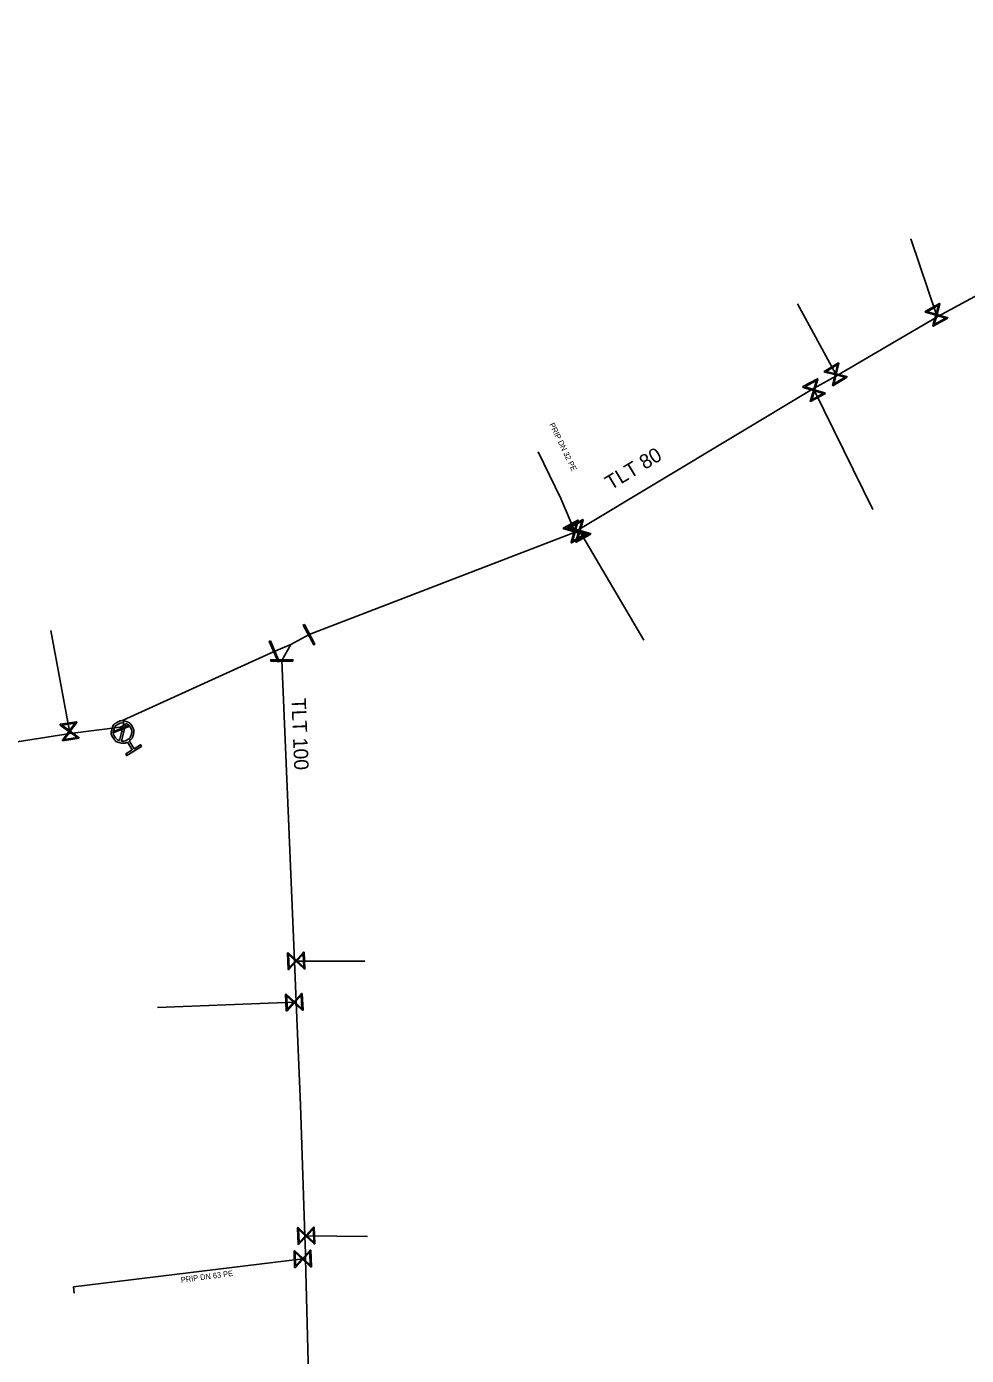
# Model space of a CAD drawing. Extents: x -643842 to -636370, y -1119190 to -1110210.
# Drawn here: x -641211 to -641126.6, y -1113819 to -1113699.6 of the extents above; entities that cross this region are included whole.
import ezdxf

# ---------------------------------------------------------------- set-up
doc = ezdxf.new("R2010")
doc.units = 0
for name, color, linetype in [('22', 7, 'Continuous'), ('Default', 7, 'Continuous'), ('Level 16', 7, 'Continuous'), ('Level 20', 7, 'Continuous'), ('Level 21', 7, 'Continuous'), ('Level 23', 7, 'Continuous'), ('Level 33', 7, 'Continuous')]:
    doc.layers.add(name, color=color, linetype=linetype)

msp = doc.modelspace()

# ---------------------------------------------------------------- linework, layer by layer
at = {"layer": 'Default'}
for points in [[(-641201.97, -1113763.89), (-641202.29, -1113764.05), (-641202.64, -1113763.96), (-641203.04, -1113763.87), (-641203.26, -1113763.51), (-641203.48, -1113763.16), (-641203.38, -1113762.76), (-641203.29, -1113762.35), (-641202.93, -1113762.14), (-641202.58, -1113761.92), (-641202.18, -1113762.02), (-641201.78, -1113762.11), (-641201.56, -1113762.46), (-641201.34, -1113762.82), (-641201.44, -1113763.22), (-641201.52, -1113763.58), (-641201.81, -1113763.79)], [(-641202.31, -1113762.18), (-641202.59, -1113762.15), (-641202.83, -1113762.3), (-641203.12, -1113762.47), (-641203.2, -1113762.8), (-641203.28, -1113763.13), (-641203.1, -1113763.42), (-641202.95, -1113763.66), (-641202.69, -1113763.76)], [(-641202.51, -1113763.8), (-641202.23, -1113763.84), (-641201.98, -1113763.68), (-641201.69, -1113763.51), (-641201.62, -1113763.18), (-641201.54, -1113762.85), (-641201.72, -1113762.56), (-641201.87, -1113762.31), (-641202.13, -1113762.22)]]:
    msp.add_open_spline(points, degree=3, dxfattribs=at)
at = {"layer": 'Level 16'}
for points in [[(-641128.27, -1113725.81), (-641129.58, -1113726.54), (-641129.61, -1113726.48), (-641129.57, -1113726.36), (-641129.34, -1113725.55), (-641130.28, -1113725.29), (-641130.31, -1113725.23), (-641129, -1113724.5), (-641128.97, -1113724.56), (-641129.23, -1113725.49), (-641128.43, -1113725.72), (-641128.3, -1113725.75), (-641128.27, -1113725.81)], [(-641130.13, -1113725.24), (-641129.32, -1113725.47), (-641129.09, -1113724.66), (-641130.13, -1113725.24)], [(-641128.45, -1113725.81), (-641129.26, -1113725.58), (-641129.49, -1113726.38), (-641128.45, -1113725.81)], [(-641137.31, -1113731.11), (-641138.59, -1113731.89), (-641138.63, -1113731.83), (-641138.59, -1113731.71), (-641138.39, -1113730.89), (-641139.34, -1113730.66), (-641139.37, -1113730.61), (-641138.09, -1113729.83), (-641138.05, -1113729.89), (-641138.29, -1113730.83), (-641137.47, -1113731.03), (-641137.34, -1113731.06), (-641137.31, -1113731.11)], [(-641139.19, -1113730.61), (-641138.37, -1113730.81), (-641138.17, -1113729.99), (-641139.19, -1113730.61)], [(-641139.26, -1113732.59), (-641140.59, -1113733.29), (-641140.62, -1113733.24), (-641140.58, -1113733.11), (-641140.33, -1113732.31), (-641141.26, -1113732.03), (-641141.29, -1113731.97), (-641139.97, -1113731.26), (-641139.94, -1113731.32), (-641140.23, -1113732.25), (-641139.42, -1113732.49), (-641139.3, -1113732.53), (-641139.26, -1113732.59)], [(-641141.12, -1113731.98), (-641140.31, -1113732.23), (-641140.07, -1113731.42), (-641141.12, -1113731.98)], [(-641137.49, -1113731.12), (-641138.31, -1113730.91), (-641138.51, -1113731.73), (-641137.49, -1113731.12)], [(-641139.45, -1113732.58), (-641140.25, -1113732.34), (-641140.49, -1113733.14), (-641139.45, -1113732.58)], [(-641160.34, -1113745.22), (-641161.66, -1113745.94), (-641161.69, -1113745.88), (-641161.65, -1113745.76), (-641161.41, -1113744.95), (-641162.35, -1113744.68), (-641162.38, -1113744.62), (-641161.06, -1113743.9), (-641161.03, -1113743.96), (-641161.31, -1113744.89), (-641160.5, -1113745.13), (-641160.37, -1113745.16), (-641160.34, -1113745.22)], [(-641162.81, -1113744.69), (-641161.5, -1113743.96), (-641161.47, -1113744.02), (-641161.51, -1113744.14), (-641161.74, -1113744.95), (-641160.8, -1113745.21), (-641160.77, -1113745.27), (-641162.08, -1113746), (-641162.11, -1113745.94), (-641161.84, -1113745.01), (-641162.65, -1113744.78), (-641162.78, -1113744.75), (-641162.81, -1113744.69)], [(-641162.63, -1113744.7), (-641161.82, -1113744.92), (-641161.59, -1113744.12), (-641162.63, -1113744.7)], [(-641162.2, -1113744.63), (-641161.39, -1113744.87), (-641161.15, -1113744.06), (-641162.2, -1113744.63)], [(-641160.95, -1113745.26), (-641161.76, -1113745.03), (-641161.99, -1113745.84), (-641160.95, -1113745.26)], [(-641160.53, -1113745.21), (-641161.33, -1113744.98), (-641161.57, -1113745.78), (-641160.53, -1113745.21)], [(-641186.08, -1113753.33), (-641185.13, -1113755.09), (-641185.24, -1113755.15), (-641186.19, -1113753.39), (-641186.08, -1113753.33)], [(-641189.11, -1113754.81), (-641188.33, -1113756.65), (-641188.44, -1113756.69), (-641189.23, -1113754.85), (-641189.11, -1113754.81)], [(-641187.1, -1113756.62), (-641189.1, -1113756.62), (-641189.1, -1113756.5), (-641187.1, -1113756.5), (-641187.1, -1113756.62)], [(-641206.32, -1113763.55), (-641207.8, -1113763.77), (-641207.81, -1113763.71), (-641207.73, -1113763.61), (-641207.23, -1113762.93), (-641208.01, -1113762.36), (-641208.02, -1113762.29), (-641206.54, -1113762.07), (-641206.53, -1113762.13), (-641207.11, -1113762.91), (-641206.43, -1113763.41), (-641206.33, -1113763.48), (-641206.32, -1113763.55)], [(-641207.86, -1113762.36), (-641207.18, -1113762.86), (-641206.68, -1113762.18), (-641207.86, -1113762.36)], [(-641206.49, -1113763.48), (-641207.16, -1113762.98), (-641207.66, -1113763.66), (-641206.49, -1113763.48)], [(-641201.86, -1113762.49), (-641203.25, -1113763.06), (-641203.28, -1113762.97), (-641201.89, -1113762.4), (-641201.86, -1113762.49)], [(-641186.09, -1113782.77), (-641186.03, -1113784.27), (-641186.1, -1113784.27), (-641186.19, -1113784.18), (-641186.81, -1113783.61), (-641187.46, -1113784.33), (-641187.53, -1113784.33), (-641187.59, -1113782.83), (-641187.52, -1113782.83), (-641186.81, -1113783.49), (-641186.24, -1113782.87), (-641186.16, -1113782.77), (-641186.09, -1113782.77)], [(-641187.44, -1113784.17), (-641186.87, -1113783.55), (-641187.49, -1113782.98), (-641187.44, -1113784.17)], [(-641186.18, -1113782.93), (-641186.75, -1113783.55), (-641186.13, -1113784.11), (-641186.18, -1113782.93)], [(-641186.26, -1113786.48), (-641186.2, -1113787.98), (-641186.26, -1113787.98), (-641186.36, -1113787.89), (-641186.98, -1113787.32), (-641187.63, -1113788.04), (-641187.7, -1113788.04), (-641187.76, -1113786.54), (-641187.7, -1113786.54), (-641186.98, -1113787.2), (-641186.42, -1113786.58), (-641186.33, -1113786.48), (-641186.26, -1113786.48)], [(-641187.61, -1113787.89), (-641187.04, -1113787.26), (-641187.66, -1113786.7), (-641187.61, -1113787.89)], [(-641186.35, -1113786.64), (-641186.92, -1113787.26), (-641186.3, -1113787.82), (-641186.35, -1113786.64)], [(-641185.19, -1113807.46), (-641185.14, -1113808.96), (-641185.2, -1113808.96), (-641185.29, -1113808.87), (-641185.91, -1113808.29), (-641186.57, -1113809), (-641186.64, -1113809), (-641186.68, -1113807.51), (-641186.62, -1113807.5), (-641185.91, -1113808.17), (-641185.34, -1113807.55), (-641185.25, -1113807.46), (-641185.19, -1113807.46)], [(-641186.55, -1113808.85), (-641185.97, -1113808.23), (-641186.59, -1113807.66), (-641186.55, -1113808.85)], [(-641185.27, -1113807.62), (-641185.85, -1113808.23), (-641185.23, -1113808.8), (-641185.27, -1113807.62)], [(-641185.49, -1113809.53), (-641185.45, -1113811.03), (-641185.52, -1113811.03), (-641185.61, -1113810.94), (-641186.22, -1113810.36), (-641186.88, -1113811.07), (-641186.95, -1113811.07), (-641186.99, -1113809.57), (-641186.92, -1113809.57), (-641186.22, -1113810.24), (-641185.64, -1113809.63), (-641185.56, -1113809.53), (-641185.49, -1113809.53)], [(-641186.86, -1113810.92), (-641186.28, -1113810.3), (-641186.89, -1113809.73), (-641186.86, -1113810.92)], [(-641185.58, -1113809.69), (-641186.16, -1113810.3), (-641185.55, -1113810.87), (-641185.58, -1113809.69)]]:
    msp.add_lwpolyline(points, dxfattribs=at)
at = {"layer": 'Level 21'}
for points in [[(-641085.2, -1113699.63), (-641085.7, -1113700.56), (-641089.25, -1113702.6), (-641102.31, -1113710.31), (-641109.74, -1113714.6), (-641112.23, -1113716.05), (-641122.58, -1113722.12), (-641129.17, -1113725.68), (-641138.27, -1113730.99), (-641140.32, -1113732.12), (-641161.42, -1113744.81), (-641161.76, -1113745.03)], [(-641187.3, -1113755.12), (-641185.66, -1113754.24), (-641161.76, -1113745.03)], [(-641293.19, -1113774.08), (-641292.95, -1113774.06), (-641286.91, -1113773.45), (-641277, -1113772.07), (-641259.71, -1113769.64), (-641249.83, -1113768.45), (-641243.45, -1113767.68), (-641235.65, -1113767), (-641222.15, -1113765.24), (-641217.07, -1113764.69), (-641207.13, -1113763.11), (-641202.64, -1113762.56), (-641202.28, -1113762.36), (-641202.33, -1113762.17), (-641202.36, -1113761.91), (-641188.78, -1113755.75), (-641187.3, -1113755.12)], [(-641186.96, -1113783.56), (-641188.1, -1113756.56), (-641187.3, -1113755.12)], [(-641185.02, -1113867.79), (-641184.98, -1113867.3), (-641184.96, -1113851.36), (-641185.4, -1113832.34), (-641185.4, -1113832.33), (-641185.97, -1113810.29), (-641185.98, -1113809.81), (-641186.03, -1113808.23), (-641186.41, -1113796.46), (-641186.8, -1113787.25), (-641186.96, -1113783.56)]]:
    msp.add_lwpolyline(points, dxfattribs=at)
at = {"layer": 'Level 23'}
for points in [[(-641129.17, -1113725.68), (-641129.29, -1113725.52), (-641131.59, -1113718.68)], [(-641138.27, -1113730.99), (-641138.34, -1113730.86), (-641141.78, -1113724.53)], [(-641140.32, -1113732.12), (-641140.28, -1113732.28), (-641135, -1113743.01)], [(-641161.76, -1113745.03), (-641161.79, -1113744.98), (-641163.04, -1113742.02), (-641165.08, -1113737.82)], [(-641161.42, -1113744.81), (-641161.36, -1113744.92), (-641155.59, -1113754.75)], [(-641207.13, -1113763.11), (-641207.17, -1113762.92), (-641208.85, -1113753.88)], [(-641202.64, -1113762.56), (-641202.57, -1113762.73), (-641202.41, -1113762.99)], [(-641186.96, -1113783.56), (-641180.63, -1113783.56)], [(-641186.8, -1113787.25), (-641186.98, -1113787.26), (-641199.28, -1113787.72)], [(-641186.03, -1113808.23), (-641185.91, -1113808.23), (-641180.4, -1113808.29)], [(-641185.97, -1113810.29), (-641186.22, -1113810.3), (-641206.81, -1113812.81), (-641206.77, -1113813.39)]]:
    msp.add_lwpolyline(points, dxfattribs=at)
at = {"layer": 'Level 33'}
for points in [[(-641202.69, -1113763.76), (-641202.31, -1113762.18)], [(-641202.13, -1113762.22), (-641202.51, -1113763.8)], [(-641201.81, -1113763.79), (-641201.38, -1113764.49), (-641200.79, -1113764.13), (-641200.7, -1113764.28), (-641202.03, -1113765.1), (-641202.12, -1113764.95), (-641201.54, -1113764.58), (-641201.97, -1113763.89)]]:
    msp.add_lwpolyline(points, dxfattribs=at)

# ---------------------------------------------------------------- texts
at = {"layer": '22'}
for s, rotation, p in [('PRIP DN 32 PE', 295.9065, (-641164.09, -1113735.36)), ('PRIP DN 63 PE', 7.4979, (-641197.14, -1113812.45))]:
    msp.add_text(s, height=0.5, rotation=rotation, dxfattribs=at).set_placement(p)
at = {"layer": 'Level 20'}
for s, rotation, p in [('TLT 80', 31.0236, (-641158.55, -1113741.3)), ('TLT 100', 272.4245, (-641187.25, -1113759.96))]:
    msp.add_text(s, height=1.3, rotation=rotation, dxfattribs=at).set_placement(p)

doc.saveas('drawing.dxf')
